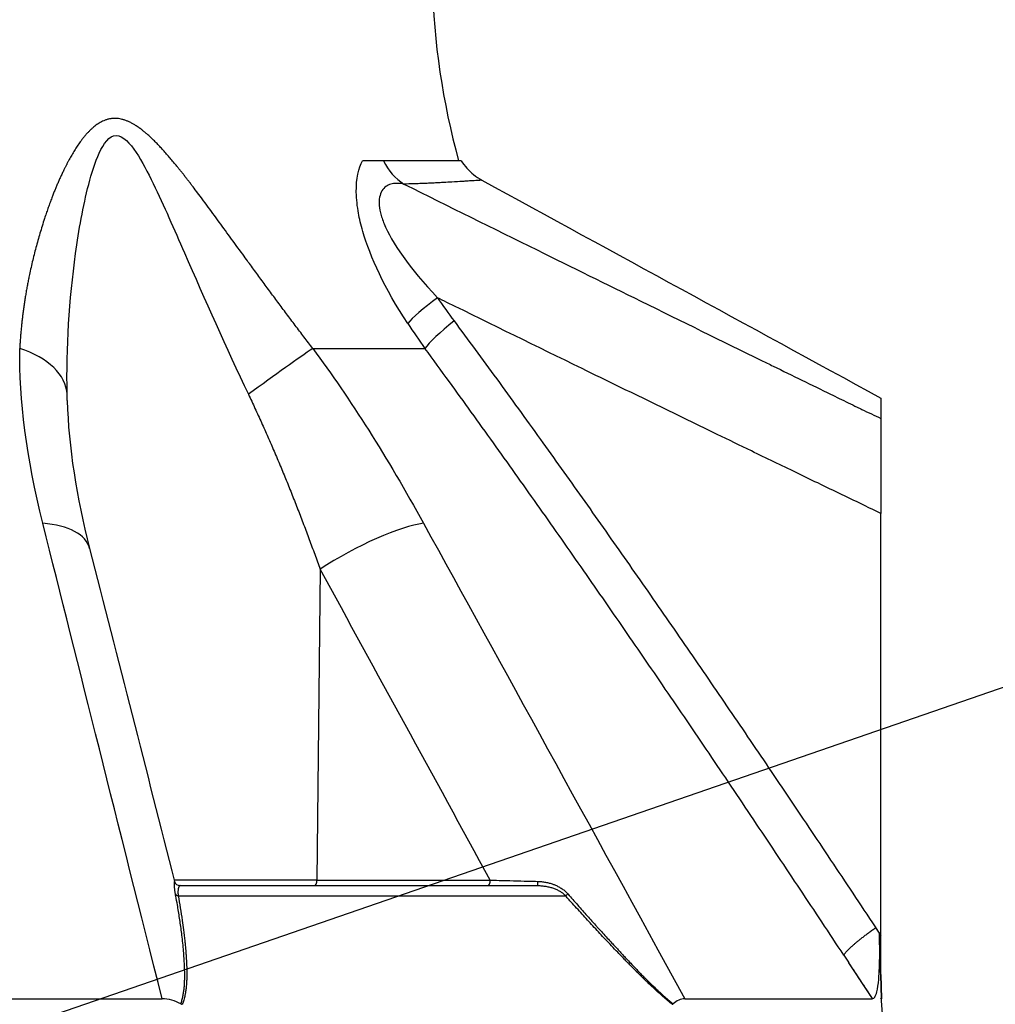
# Model space of a CAD drawing. Header units: millimetres. Extents: x 0 to 4378, y 0 to 2397.
# Tile 417 of 656: x 1650 to 1702, y 515 to 567. Entities that reach past the tile are written whole.
import ezdxf

# ---------------------------------------------------------------- set-up
doc = ezdxf.new("R2010")
doc.units = ezdxf.units.MM
doc.header["$LTSCALE"] = 0.2
doc.styles.add('Rainbow-4.0 Style', font='malgunsl.ttf')
doc.styles.add('Rainbow-5.0 Style', font='malgunsl.ttf')
doc.dimstyles.new('Rainbow-4.0 Style', dxfattribs={"dimtxt": 3.5, "dimasz": 2.5, "dimexe": 1, "dimexo": 1, "dimgap": 1, "dimtad": 1, "dimdsep": 46, "dimtxsty": 'Rainbow-4.0 Style', "dimcen": 0, "dimclrd": 251, "dimclre": 251, "dimclrt": 7, "dimazin": 3, "dimtp": 0.1, "dimtm": 0.1000000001, "dimtfac": 0.61, "dimtmove": 0, "dimatfit": 3, "dimfxl": 1, "dimlwd": -1, "dimlwe": -1, "dimarcsym": 1})
doc.dimstyles.new('Rainbow-5.0 Style', dxfattribs={"dimtxt": 4.5, "dimasz": 2.5, "dimexe": 1, "dimexo": 1, "dimgap": 1, "dimtad": 1, "dimdsep": 46, "dimtxsty": 'Rainbow-5.0 Style', "dimcen": 0, "dimclrd": 251, "dimclre": 251, "dimclrt": 7, "dimazin": 3, "dimtp": 0.1, "dimtm": 0.1000000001, "dimtfac": 0.61, "dimtmove": 0, "dimatfit": 3, "dimfxl": 1, "dimlwd": -1, "dimlwe": -1, "dimarcsym": 1})

# ---------------------------------------------------------------- blocks, each defined once
blk = doc.blocks.new('*D143')
at = {"color": 251, "linetype": 'ByBlock', "transparency": 16777216}
for p, q in [((1676.758963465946, 669.114871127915), (1834.853612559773, 669.1148711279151)), ((1829.853612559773, 512.4148711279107), (1829.853612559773, 656.6148711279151)), ((1703.573711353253, 499.9148711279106), (1834.853612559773, 499.9148711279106))]:
    blk.add_line(p, q, dxfattribs=at)
at = {"color": 251, "transparency": 16777216}
for points in [[(1827.77027922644, 656.6148711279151), (1831.936945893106, 656.6148711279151), (1829.853612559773, 669.1148711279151)], [(1827.77027922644, 512.4148711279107), (1831.936945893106, 512.4148711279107), (1829.853612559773, 499.9148711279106)]]:
    blk.add_solid(points, dxfattribs=at)
at = {"layer": 'Defpoints', "color": 0, "transparency": 16777216}
for p in [(1671.758963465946, 669.114871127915), (1829.853612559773, 669.1148711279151), (1698.573711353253, 499.9148711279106)]:
    blk.add_point(p, dxfattribs=at)
at = {"color": 7, "transparency": 16777216, "insert": (1815.758609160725, 584.5148711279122), "char_height": 17.5, "attachment_point": 5, "rotation": 90, "style": 'Rainbow-4.0 Style'}
blk.add_mtext('169.2', dxfattribs=at)
blk = doc.blocks.new('Blk$A17R2-5W24F')
for p, q in [((55.92673911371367, 59.5), (55.90251484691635, 59.50002686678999)), ((61.15229042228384, 59.5), (55.92673911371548, 59.5)), ((53.26389373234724, 49.53608112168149), (59.22319716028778, 49.53608112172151)), ((83.42887954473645, 18.35216030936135), (83.42893088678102, 40.77397507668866)), ((58.77755296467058, 40.18198255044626), (58.77747274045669, 40.18210167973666)), ((53.65089358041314, 37.81226610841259), (53.48535664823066, 21.29312819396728)), ((43.68110678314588, 21.29214691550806), (43.68108147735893, 21.29214691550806)), ((53.48534693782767, 21.29214691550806), (45.90464387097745, 21.29214691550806)), ((46.21265962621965, 21), (65.21265226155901, 21)), ((53.48536438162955, 21.29410963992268), (62.68626779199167, 21.29214691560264)), ((46.11543369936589, 20.46418141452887), (66.68335319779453, 20.46418141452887)), ((83.14998852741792, 18.76201752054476), (83.35489165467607, 18.45290484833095)), ((83.42887409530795, 16.09905491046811), (83.42887954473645, 18.35216030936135)), ((83.42887409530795, 16.09905491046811), (83.35961085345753, 18.30291883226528)), ((82.99481480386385, 14.99650004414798), (81.73949372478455, 16.89132182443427)), ((83.42887463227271, 16.271183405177), (83.4693263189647, 14.98415968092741)), ((83.46916662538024, 14.98415749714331), (83.42887580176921, 16.2661201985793)), ((-45.2628946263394, 14.99258666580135), (45.26289462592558, 14.99258666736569)), ((73.01517167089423, 14.99258666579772), (82.99519300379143, 14.99258666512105)), ((83.46916662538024, 14.98415749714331), (83.42878477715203, 15.04511106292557)), ((83.47016230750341, 14.88228261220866), (83.46353557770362, 14.98373622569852))]:
    blk.add_line(p, q)
blk.add_arc((99.58820448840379, 70.0610055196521), 40, 181.4999999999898, 195.3090343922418)
for centre, major_axis, ratio, start_param, end_param in [((59.52340639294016, 60.85018029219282), (-0.03806951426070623, 2.999758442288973), 0.9340632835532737, 2.025780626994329, 2.597153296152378), ((60.68663713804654, 52.30560269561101), (-2.480235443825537, -1.687729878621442), 0.1308235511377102, 4.948035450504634, 5.895303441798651), ((98.752649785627, 66.20846790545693), (45.75208855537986, -9.383181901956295), 0.7959866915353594, 3.813983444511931, 3.85306696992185), ((61.56010725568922, 51.07545045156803), (-2.411352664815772, -1.784762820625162), 0.1400622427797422, 4.942659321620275, 5.910605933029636), ((35.22015836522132, 46.97046557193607), (4.999473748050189, 0.07254131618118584), 0.5854112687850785, 0.01994080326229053, 1.043431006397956), ((49.76096085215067, 46.97046557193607), (4.053536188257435, 2.927258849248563), 0.01176237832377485, 0.5188713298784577, 1.542361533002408), ((58.24738666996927, 106.6960910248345), (169.1336206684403, -92.68933907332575), 0.2220571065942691, 4.975886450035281, 4.981824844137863), ((36.56814741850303, 37.68138112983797), (4.844711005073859, 1.236440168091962), 0.4687791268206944, 6.283170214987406, 7.23021526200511), ((55.56365506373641, 37.68138154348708), (-4.385303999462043, -2.401896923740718), 0.218433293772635, 3.646285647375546, 5.041230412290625), ((36.56814741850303, 37.68138112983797), (4.844711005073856, 1.236440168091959), 0.4687791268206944, 6.282298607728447, 6.283170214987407), ((46.21265962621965, 21.29999999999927), (-2.341876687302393e-18, -0.299999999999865), 0.9999929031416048, 4.959733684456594, 6.283185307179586), ((53.37058112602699, 21.29999999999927), (-9.317362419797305e-17, -0.30000000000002), 0.3826834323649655, 0, 1.54788844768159), ((62.5715025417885, 21.30000000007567), (2.389478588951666e-13, -0.3000000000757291), 0.3826834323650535, 0, 1.544615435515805), ((65.21265227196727, 21.29999306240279), (3.088632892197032e-11, -0.299993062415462), 0.003767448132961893, 8.653717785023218e-06, 1.323476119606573), ((46.24614998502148, 20.65701769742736), (-0.295149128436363, -0.05373073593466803), 0.6605644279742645, 0.2582543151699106, 0.9958373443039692), ((66.87237018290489, 20.65701769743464), (-0.2236197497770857, -0.1999855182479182), 0.1344646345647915, 0.455280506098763, 1.192863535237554), ((80.91902415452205, 25.69485954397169), (-1.774054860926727, 11.65337647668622), 0.1452992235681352, 4.003320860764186, 4.01987871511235), ((84.2223414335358, 18.43069115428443), (2.500948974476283, 1.656880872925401), 0.1278304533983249, 1.807960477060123, 1.837343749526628), ((70.32023226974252, 35.69275240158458), (166.0234753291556, -250.6170606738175), 0.002880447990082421, 4.783917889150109, 4.785571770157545), ((-1075.350872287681, -700.497561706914), (1234.455022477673, -656.3476469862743), 0.965351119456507, 1.057223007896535, 1.058864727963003), ((46.52239504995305, 15.10105719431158), (0.2788727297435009, 0.3784280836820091), 0.5300027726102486, 3.201445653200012, 3.513536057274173), ((72.21396502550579, 15.10105939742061), (0.1657502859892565, -0.4008631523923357), 0.3985621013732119, 6.120263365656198, 6.432352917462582), ((1.662825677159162, -89.56889201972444), (11.91721721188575, -378.219669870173), 0.2321113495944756, 1.843580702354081, 1.843591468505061), ((4.550487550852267, 149.4239640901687), (-79.84917252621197, 134.159557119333), 0.1101017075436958, 3.086416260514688, 3.086718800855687)]:
    blk.add_ellipse(centre, major_axis=major_axis, ratio=ratio, start_param=start_param, end_param=end_param)
blk.add_rational_spline([(53.26389372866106, 49.53608111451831), (51.5614911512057, 51.74708448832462), (49.9399456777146, 53.99540544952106), (47.50567059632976, 57.32826061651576), (46.69831809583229, 58.4375294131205), (45.3792759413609, 60.01464969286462), (44.92881823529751, 60.52027845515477), (43.92245520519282, 61.38818379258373), (43.33285683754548, 61.76197598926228), (42.13840317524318, 61.74897579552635), (41.64117573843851, 61.3688417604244), (40.8563334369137, 60.48692648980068), (40.54055957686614, 59.9696309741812), (39.70475215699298, 58.3955394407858), (39.28815720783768, 57.29158088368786), (38.2367176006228, 53.97387578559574), (37.81644971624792, 51.74075917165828), (37.69948854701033, 49.53608111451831)], [0.999999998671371, 0.999999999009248, 0.999999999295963, 0.999999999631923, 0.999999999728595, 0.999999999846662, 0.999999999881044, 0.999999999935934, 0.999999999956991, 0.999999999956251, 0.9999999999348, 0.999999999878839, 0.999999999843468, 0.999999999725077, 0.999999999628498, 0.999999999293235, 0.999999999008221, 0.999999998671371], degree=3, knots=[0, 0, 0, 0, 0.25, 0.25, 0.375, 0.375, 0.4375, 0.4375, 0.5, 0.5, 0.5625, 0.5625, 0.625, 0.625, 0.75, 0.75, 1, 1, 1, 1])
for points, knots in [([(40.21779140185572, 47.10135030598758), (40.17206216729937, 49.57898896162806), (40.32645713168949, 52.09386931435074), (40.84073780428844, 55.82628754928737), (41.05679069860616, 57.06824092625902), (41.51915879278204, 58.83909390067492), (41.69741498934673, 59.42105135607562), (42.15441046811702, 60.41320603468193), (42.45009118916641, 60.84085682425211), (43.18516658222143, 60.85548204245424), (43.55839742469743, 60.43496582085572), (44.20349555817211, 59.45857231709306), (44.4964164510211, 58.88973995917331), (45.36066876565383, 57.11547964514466), (45.89887805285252, 55.8675522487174), (47.53784725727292, 52.11809018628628), (48.65384611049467, 49.5860352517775), (49.84178917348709, 47.10135030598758)], [0, 0, 0, 0, 0.25, 0.25, 0.375, 0.375, 0.4375, 0.4375, 0.5, 0.5, 0.5625, 0.5625, 0.624999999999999, 0.624999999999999, 0.749999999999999, 0.749999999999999, 1, 1, 1, 1]), ([(58.30714185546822, 50.86597543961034), (57.07439033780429, 52.73440923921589), (56.31627285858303, 54.3883439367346), (55.82079698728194, 56.0986773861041), (55.74432623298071, 56.42313836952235), (55.63318702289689, 57.03551572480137), (55.58110359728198, 57.48206296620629), (55.56588765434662, 58.54326584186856), (55.69899221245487, 59.13811919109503), (55.90238329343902, 59.50031131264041)], [0, 0, 0, 0, 0.500000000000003, 0.500000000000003, 0.625000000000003, 0.625000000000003, 0.750000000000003, 0.750000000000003, 0.9999829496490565, 0.9999829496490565, 0.9999829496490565, 0.9999829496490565]), ([(61.15229042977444, 59.5), (61.32521765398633, 59.22589756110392), (61.54596140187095, 58.97703117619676), (61.93705536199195, 58.65918180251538), (62.08749086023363, 58.55793558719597), (62.2451439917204, 58.47133171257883)], [0, 0, 0, 0, 0.09722787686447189, 0.09722787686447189, 0.1511906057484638, 0.1511906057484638, 0.1511906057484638, 0.1511906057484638]), ([(58.10472569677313, 58.26571478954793), (57.97981925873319, 58.29010919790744), (57.86517972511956, 58.30183761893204), (57.65820162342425, 58.30491157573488), (57.59058088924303, 58.30133267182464), (57.27600137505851, 58.23689834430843), (57.12659246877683, 58.15575161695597), (56.84951246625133, 57.80342198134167), (56.78167470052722, 57.5538421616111), (56.79417299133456, 57.09152009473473), (56.81742807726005, 56.92277821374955), (56.88223459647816, 56.650425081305), (56.90882508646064, 56.55643208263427), (56.97220394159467, 56.36244968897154), (57.02567830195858, 56.2216211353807), (57.45597740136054, 55.16844764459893), (58.38229741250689, 53.81745578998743), (59.8928800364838, 52.22707185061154)], [0, 0, 0, 0, 0.0624999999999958, 0.0624999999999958, 0.124999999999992, 0.124999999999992, 0.249999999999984, 0.249999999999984, 0.374999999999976, 0.374999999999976, 0.437499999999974, 0.437499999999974, 0.468749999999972, 0.468749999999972, 0.499999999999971, 0.499999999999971, 1, 1, 1, 1]), ([(58.10472569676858, 58.26571478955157), (60.49494679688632, 57.08019477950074), (62.85213942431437, 55.91339435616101), (67.03304060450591, 53.84823553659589), (68.86878957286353, 52.94303845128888), (72.85096308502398, 50.98296667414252), (74.98822968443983, 49.93330113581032), (77.30006831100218, 48.80052210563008), (77.50519009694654, 48.70003740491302), (78.73617733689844, 48.09714222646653), (79.75496819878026, 47.59875376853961), (80.91984649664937, 47.029577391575), (81.07317028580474, 46.95462506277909), (81.54305503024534, 46.72457764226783), (81.85894503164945, 46.57073073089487), (82.25873660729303, 46.37581074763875), (82.34330577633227, 46.3345666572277), (82.42782516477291, 46.29331563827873)], [1.99039926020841e-15, 1.99039926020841e-15, 1.99039926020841e-15, 1.99039926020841e-15, 0.280114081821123, 0.280114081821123, 0.503954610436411, 0.503954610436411, 0.771411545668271, 0.771411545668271, 0.797493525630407, 0.797493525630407, 0.928160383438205, 0.928160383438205, 0.947989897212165, 0.947989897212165, 0.98899139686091, 0.98899139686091, 1, 1, 1, 1]), ([(62.24513985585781, 58.47132418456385), (62.24491913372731, 58.47144464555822), (62.22296927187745, 58.47014232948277), (62.17946568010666, 58.46744614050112), (62.14222199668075, 58.46513791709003), (62.08918396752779, 58.46180846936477), (62.02046342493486, 58.45754071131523), (62.01010667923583, 58.4568975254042), (61.99939392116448, 58.45623303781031), (61.98832529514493, 58.45554729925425), (61.90205334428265, 58.4502024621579), (61.7941571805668, 58.44355881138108), (61.66474962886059, 58.43571237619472), (61.56971836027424, 58.42995029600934), (61.46335837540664, 58.42339013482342), (61.34498214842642, 58.41653142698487), (61.3021611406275, 58.41405038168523), (61.25789885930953, 58.41145974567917), (61.21213383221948, 58.40880465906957), (61.04241450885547, 58.39895828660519), (60.85235285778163, 58.3877959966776), (60.6414353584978, 58.37564539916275), (60.50928270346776, 58.36803231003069), (60.36894819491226, 58.36002852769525), (60.22027142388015, 58.35169855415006), (60.13855935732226, 58.3471204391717), (60.05432121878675, 58.34244209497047), (59.96754434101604, 58.33766793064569), (59.95625955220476, 58.337047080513), (59.94492971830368, 58.33642466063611), (59.93355498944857, 58.33580074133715), (59.83823283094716, 58.33057219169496), (59.73974651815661, 58.32537970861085), (59.63795864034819, 58.32030398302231), (59.53911146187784, 58.31537489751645), (59.43715035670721, 58.31055576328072), (59.33198735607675, 58.30589891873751), (59.23126966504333, 58.30143892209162), (59.12761502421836, 58.29712747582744), (59.02098399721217, 58.29299401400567), (58.92074441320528, 58.28910831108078), (58.81787479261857, 58.28537955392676), (58.71237473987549, 58.2818219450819), (58.68528299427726, 58.2809083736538), (58.65801808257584, 58.28000554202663), (58.63057995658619, 58.27911513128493)], [0.5000316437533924, 0.5000316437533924, 0.5000316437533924, 0.5000316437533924, 0.566868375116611, 0.566868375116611, 0.566868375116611, 0.6240876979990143, 0.6240876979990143, 0.6240876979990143, 0.632711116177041, 0.632711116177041, 0.632711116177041, 0.699924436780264, 0.699924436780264, 0.699924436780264, 0.7492829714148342, 0.7492829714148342, 0.7492829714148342, 0.767137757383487, 0.767137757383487, 0.767137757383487, 0.83335212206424, 0.83335212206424, 0.83335212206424, 0.8748394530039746, 0.8748394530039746, 0.8748394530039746, 0.897640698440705, 0.897640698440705, 0.897640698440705, 0.900605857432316, 0.900605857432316, 0.900605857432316, 0.925454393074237, 0.925454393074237, 0.925454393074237, 0.949585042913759, 0.949585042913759, 0.949585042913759, 0.972695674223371, 0.972695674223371, 0.972695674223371, 0.99442105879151, 0.99442105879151, 0.99442105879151, 1, 1, 1, 1]), ([(83.42893053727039, 40.77397555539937), (82.31167687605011, 41.31246073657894), (81.1941352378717, 41.85028039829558), (80.07704070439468, 42.38911929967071), (79.69819402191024, 42.57185882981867), (79.31939322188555, 42.7547007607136), (78.94063862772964, 42.9376443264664), (78.1469608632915, 43.32100136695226), (77.35347777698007, 43.70479422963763), (76.56017924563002, 44.08899871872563), (75.95576234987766, 44.38172544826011), (75.35145258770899, 44.67469112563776), (74.74724640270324, 44.96788678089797), (73.00851834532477, 45.81161781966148), (71.27064192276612, 46.65724862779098), (69.53353358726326, 47.50457716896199), (68.87623560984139, 47.82519467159), (68.2190468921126, 48.14605406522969), (67.56196416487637, 48.46714758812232), (65.16831304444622, 49.63684181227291), (62.77605781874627, 50.80962657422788), (60.38502053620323, 51.98508356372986), (60.22096790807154, 52.06573341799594), (60.05692092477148, 52.14639593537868), (59.89287962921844, 52.22707094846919)], [0, 0, 0, 0, 0.142165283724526, 0.142165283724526, 0.142165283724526, 0.190378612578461, 0.190378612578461, 0.190378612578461, 0.291409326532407, 0.291409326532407, 0.291409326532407, 0.368384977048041, 0.368384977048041, 0.368384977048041, 0.589898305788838, 0.589898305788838, 0.589898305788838, 0.673715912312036, 0.673715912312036, 0.673715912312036, 0.979050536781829, 0.979050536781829, 0.979050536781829, 1, 1, 1, 1]), ([(60.76635869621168, 50.99691960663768), (61.50947879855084, 49.99291677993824), (62.26398523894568, 48.96579997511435), (63.02968711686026, 47.91541591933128), (63.79233087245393, 46.86922697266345), (64.56608047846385, 45.79995596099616), (65.35078668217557, 44.70748748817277), (66.08230657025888, 43.68906503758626), (66.82334827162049, 42.65048326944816), (67.57382589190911, 41.59168059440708), (68.30729881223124, 40.55686880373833), (69.04978476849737, 39.50274197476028), (69.801238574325, 38.42927435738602), (70.53696645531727, 37.37827155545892), (71.28129065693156, 36.30872890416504), (72.03420439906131, 35.22065444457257), (72.77246734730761, 34.15375260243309), (73.51898870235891, 33.06903306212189), (74.27379825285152, 31.96653602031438), (75.00760023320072, 30.89472325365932), (75.7492354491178, 29.8061087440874), (76.49876669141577, 28.70076128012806), (77.23764411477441, 27.61112519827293), (77.9841945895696, 26.50522837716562), (78.73851428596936, 25.38316904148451), (79.50404328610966, 24.24443573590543), (80.27757382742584, 23.08905572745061), (81.059247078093, 21.91716810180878), (81.84092032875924, 20.74528047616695), (82.63073607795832, 19.55688504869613), (83.42887954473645, 18.35216030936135)], [0, 0, 0, 0, 0.111506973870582, 0.111506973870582, 0.111506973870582, 0.222568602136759, 0.222568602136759, 0.222568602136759, 0.326102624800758, 0.326102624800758, 0.326102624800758, 0.427290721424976, 0.427290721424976, 0.427290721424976, 0.526361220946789, 0.526361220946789, 0.526361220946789, 0.623503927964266, 0.623503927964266, 0.623503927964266, 0.717942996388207, 0.717942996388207, 0.717942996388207, 0.811039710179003, 0.811039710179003, 0.811039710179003, 0.905519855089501, 0.905519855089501, 0.905519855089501, 0.999999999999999, 0.999999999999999, 0.999999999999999, 0.999999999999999]), ([(81.4660235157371, 17.30555111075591), (80.68493837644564, 18.48826307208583), (79.91183332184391, 19.65535373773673), (78.36813458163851, 21.97774495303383), (77.5978112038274, 23.13250051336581), (76.03234031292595, 25.46997693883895), (75.23806455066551, 26.65089670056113), (73.67071401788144, 28.97050487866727), (72.8975556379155, 30.109369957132), (71.35317219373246, 32.37295348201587), (70.5822892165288, 33.49694436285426), (69.04204476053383, 35.73053194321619), (68.27306246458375, 36.8393177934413), (66.72619484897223, 39.05666468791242), (65.94898431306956, 40.16378302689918), (64.39742247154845, 42.35990394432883), (63.62351504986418, 43.44796389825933), (62.06777205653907, 45.62048974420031), (61.28673822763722, 46.70327277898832), (60.08213555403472, 48.36125142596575), (59.65084079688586, 48.95238626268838), (59.22319716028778, 49.53608112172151)], [0, 0, 0, 0, 0.0944382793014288, 0.0944382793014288, 0.190495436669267, 0.190495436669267, 0.291683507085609, 0.291683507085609, 0.392382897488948, 0.392382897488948, 0.495077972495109, 0.495077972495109, 0.599951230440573, 0.599951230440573, 0.708596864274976, 0.708596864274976, 0.819646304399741, 0.819646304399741, 0.934883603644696, 0.934883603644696, 1, 1, 1, 1]), ([(83.42889948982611, 46.90031270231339), (83.42889951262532, 46.90031268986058), (83.42889953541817, 46.90031165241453), (83.42889955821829, 46.9003095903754), (83.42890267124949, 46.90002804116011), (83.4289057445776, 46.88063340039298), (83.42890877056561, 46.84328919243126), (83.42891181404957, 46.80572905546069), (83.42891480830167, 46.75001255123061), (83.42891776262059, 46.67749663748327), (83.42891779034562, 46.67681612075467), (83.42891781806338, 46.67613412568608), (83.42891784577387, 46.67545065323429), (83.42892076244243, 46.60351259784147), (83.42892361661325, 46.5063667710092), (83.42892648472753, 46.41498937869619), (83.42892654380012, 46.41310733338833), (83.4289266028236, 46.41122817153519), (83.42892666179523, 46.40935213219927), (83.42892949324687, 46.31927699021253), (83.42893228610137, 46.20948323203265), (83.42893436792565, 45.82102949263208)], [0.4990871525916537, 0.4990871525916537, 0.4990871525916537, 0.4990871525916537, 0.5, 0.5, 0.5, 0.624639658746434, 0.624639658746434, 0.624639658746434, 0.75, 0.75, 0.75, 0.751176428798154, 0.751176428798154, 0.751176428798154, 0.875, 0.875, 0.875, 0.877550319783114, 0.877550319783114, 0.877550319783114, 0.999999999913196, 0.999999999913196, 0.999999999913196, 0.999999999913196]), ([(83.42893436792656, 45.82102949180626), (83.42893519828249, 45.66599886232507), (83.42893575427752, 45.41863181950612), (83.4289363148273, 44.77389781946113), (83.42893629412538, 44.36706034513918), (83.42893560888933, 43.44688115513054), (83.42893495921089, 42.93643633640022), (83.42893323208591, 41.88043346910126), (83.42893213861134, 41.32445192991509), (83.42893053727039, 40.77397555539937)], [-0.6617990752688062, -0.6617990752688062, -0.6617990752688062, -0.6617990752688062, -0.5003069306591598, -0.5003069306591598, -0.3310685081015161, -0.3310685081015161, -0.1652450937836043, -0.1652450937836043, -7.494949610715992e-06, -7.494949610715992e-06, -7.494949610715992e-06, -7.494949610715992e-06]), ([(45.96980327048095, 20.55525763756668), (45.96495501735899, 20.5812018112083), (45.96044272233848, 20.60697880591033), (45.95630999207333, 20.63234412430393), (45.95237461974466, 20.65649812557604), (45.94878314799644, 20.68027883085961), (45.94554788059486, 20.70350760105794), (45.94227973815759, 20.72697240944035), (45.93937492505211, 20.74987377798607), (45.936822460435, 20.77206369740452), (45.93422714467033, 20.79462614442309), (45.93199585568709, 20.81645286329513), (45.93009574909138, 20.83742873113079), (45.9281007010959, 20.85945268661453), (45.92647045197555, 20.88053828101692), (45.92514788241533, 20.90060115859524), (45.92380034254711, 20.92104282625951), (45.92277169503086, 20.94042280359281), (45.92198872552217, 20.95870381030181), (45.92116410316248, 20.97795734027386), (45.92061139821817, 20.99599172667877), (45.92023969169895, 21.01282197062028), (45.91992515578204, 21.02706362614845), (45.91973995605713, 21.04044426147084), (45.91963094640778, 21.0530030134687), (45.91947203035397, 21.07131136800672), (45.91952074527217, 21.0880793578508), (45.9196808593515, 21.1034020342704), (45.9198451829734, 21.11912755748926), (45.92012717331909, 21.13333068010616), (45.92043907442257, 21.14606361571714), (45.92075046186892, 21.15877558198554), (45.92109197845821, 21.17002193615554), (45.92138725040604, 21.17980795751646), (45.92167447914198, 21.18932740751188), (45.92191815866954, 21.1974646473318), (45.9220544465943, 21.20418513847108), (45.92218087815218, 21.21041960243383), (45.92221497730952, 21.2154343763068), (45.92210935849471, 21.21917352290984), (45.92201858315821, 21.22238717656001), (45.92182455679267, 21.22465849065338), (45.92179387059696, 21.22600973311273)], [0, 0, 0, 0, 0.0625, 0.0625, 0.0625, 0.122015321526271, 0.122015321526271, 0.122015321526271, 0.182135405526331, 0.182135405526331, 0.182135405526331, 0.243264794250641, 0.243264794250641, 0.243264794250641, 0.307448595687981, 0.307448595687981, 0.307448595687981, 0.37284419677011, 0.37284419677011, 0.37284419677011, 0.441718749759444, 0.441718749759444, 0.441718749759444, 0.5, 0.5, 0.5, 0.584963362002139, 0.584963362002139, 0.584963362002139, 0.672160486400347, 0.672160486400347, 0.672160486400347, 0.75921400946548, 0.75921400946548, 0.75921400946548, 0.843896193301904, 0.843896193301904, 0.843896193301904, 0.92245414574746, 0.92245414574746, 0.92245414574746, 0.9899717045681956, 0.9899717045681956, 0.9899717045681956, 0.9899717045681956]), ([(46.21265962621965, 21), (46.21254048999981, 21), (46.21214781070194, 21.0000032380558), (46.21060474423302, 20.9999136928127), (46.20920013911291, 20.99977739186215), (46.20586635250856, 20.99895760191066), (46.2040815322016, 20.99837589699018), (46.20022790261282, 20.99663079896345), (46.19820322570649, 20.9955279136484), (46.19396786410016, 20.99272639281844), (46.19177015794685, 20.99105673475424), (46.18725328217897, 20.98711728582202), (46.1849354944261, 20.98485170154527), (46.18026413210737, 20.97976114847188), (46.17791100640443, 20.97692766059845), (46.17357837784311, 20.97121655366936), (46.171584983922, 20.96837070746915), (46.16593164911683, 20.95972134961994), (46.16231309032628, 20.9534860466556), (46.15520362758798, 20.94000206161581), (46.15174251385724, 20.9327128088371), (46.14775373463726, 20.92359787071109), (46.1470050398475, 20.92185262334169), (46.14494288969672, 20.91695540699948), (46.14379066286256, 20.91412204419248), (46.14159167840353, 20.90858984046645), (46.14056075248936, 20.90591951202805), (46.13856060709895, 20.90057581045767), (46.13759040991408, 20.89790375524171), (46.13560411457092, 20.89218253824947), (46.13459621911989, 20.88917508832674), (46.13249480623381, 20.88254792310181), (46.1314235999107, 20.879035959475), (46.13009092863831, 20.87439120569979), (46.12993872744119, 20.87385703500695), (46.12545951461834, 20.8580200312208), (46.1215799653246, 20.84158171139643), (46.114780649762, 20.80624418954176), (46.11188824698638, 20.78729233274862), (46.10724480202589, 20.74701619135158), (46.10552863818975, 20.72563964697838), (46.1033748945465, 20.68024804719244), (46.10300287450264, 20.65615557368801), (46.10374237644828, 20.60475137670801), (46.10496898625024, 20.57733434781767), (46.10903078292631, 20.5214368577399), (46.11186554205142, 20.49295653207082), (46.11543369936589, 20.46418141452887)], [0, 0, 0, 0, 0.0291920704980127, 0.0291920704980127, 0.0708674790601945, 0.0708674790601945, 0.104815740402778, 0.104815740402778, 0.135485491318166, 0.135485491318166, 0.1647564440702, 0.1647564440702, 0.193811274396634, 0.193811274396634, 0.223333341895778, 0.223333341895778, 0.250000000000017, 0.250000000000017, 0.30367214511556, 0.30367214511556, 0.361380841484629, 0.361380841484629, 0.375000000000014, 0.375000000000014, 0.399548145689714, 0.399548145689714, 0.426070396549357, 0.426070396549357, 0.451963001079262, 0.451963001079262, 0.475981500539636, 0.475981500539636, 0.497288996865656, 0.497288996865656, 0.500000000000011, 0.500000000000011, 0.576129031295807, 0.576129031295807, 0.654230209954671, 0.654230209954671, 0.734564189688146, 0.734564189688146, 0.818770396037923, 0.818770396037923, 0.909385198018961, 0.909385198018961, 1, 1, 1, 1]), ([(62.68626823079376, 21.29214691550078), (62.80536151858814, 21.28878362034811), (62.96461826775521, 21.28388317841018), (63.37402608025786, 21.27254198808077), (63.65932846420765, 21.26535034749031), (64.45847847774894, 21.24449980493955), (64.89771278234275, 21.2340675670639), (65.21374939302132, 21.22643816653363)], [0, 0, 0, 0, 0.249999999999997, 0.249999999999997, 0.499999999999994, 0.499999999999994, 0.9999998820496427, 0.9999998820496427, 0.9999998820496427, 0.9999998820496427]), ([(65.2126522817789, 21), (65.28505329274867, 21), (65.35855120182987, 20.99691943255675), (65.50397020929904, 20.98460626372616), (65.57586313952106, 20.9755813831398), (65.71640439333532, 20.95181109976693), (65.78506909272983, 20.93730566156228), (65.91802973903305, 20.90302383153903), (65.98238887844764, 20.88349178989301), (66.10634503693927, 20.83943569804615), (66.1660303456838, 20.81511357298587), (66.27838503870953, 20.7625081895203), (66.33125990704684, 20.73456438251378), (66.43142283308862, 20.67447087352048), (66.4788351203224, 20.64248243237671), (66.56705912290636, 20.57496003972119), (66.60806599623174, 20.53963486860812), (66.65905039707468, 20.48961868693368), (66.67134995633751, 20.47702663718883), (66.68335319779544, 20.46418141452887)], [0, 0, 0, 0, 0.138562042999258, 0.138562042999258, 0.272510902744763, 0.272510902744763, 0.401157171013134, 0.401157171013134, 0.524438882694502, 0.524438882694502, 0.643329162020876, 0.643329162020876, 0.754831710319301, 0.754831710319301, 0.862791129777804, 0.862791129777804, 0.966147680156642, 0.966147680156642, 1, 1, 1, 1]), ([(65.21374939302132, 21.22643816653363), (65.24755822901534, 21.22562605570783), (65.28074490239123, 21.22413780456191), (65.3134348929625, 21.22204496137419), (65.3484935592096, 21.21980047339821), (65.3829814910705, 21.21686101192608), (65.41708658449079, 21.21327308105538), (65.45213521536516, 21.2095858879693), (65.48678032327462, 21.20521406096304), (65.5212488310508, 21.20016108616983), (65.55594189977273, 21.19507519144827), (65.59045687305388, 21.18929941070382), (65.6250358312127, 21.18278774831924), (65.65907548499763, 21.17637764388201), (65.69317789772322, 21.16925454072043), (65.72757272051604, 21.16132495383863), (65.76018107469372, 21.15380723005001), (65.79305281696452, 21.14556453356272), (65.82637320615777, 21.13647259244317), (65.85842776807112, 21.12772605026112), (65.89089804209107, 21.11819364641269), (65.92393146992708, 21.10772217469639), (65.95493284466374, 21.09789485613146), (65.9864305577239, 21.08724039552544), (66.01852502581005, 21.0755939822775), (66.03716040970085, 21.06883159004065), (66.05599656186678, 21.06173405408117), (66.07504874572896, 21.05426263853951), (66.1320799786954, 21.03189753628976), (66.18693609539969, 21.00796574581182), (66.2395897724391, 20.98253018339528), (66.29923039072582, 20.95371941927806), (66.35604679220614, 20.92297958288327), (66.4100525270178, 20.89038353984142), (66.47359058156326, 20.85203410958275), (66.53324169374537, 20.81111633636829), (66.58905492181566, 20.76771485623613), (66.64080390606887, 20.7274738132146), (66.689255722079, 20.68509795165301), (66.73442679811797, 20.64062066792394), (66.7624996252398, 20.61297901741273), (66.78930466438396, 20.58452510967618), (66.81483735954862, 20.55525763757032)], [0, 0, 0, 0, 0.0562773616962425, 0.0562773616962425, 0.0562773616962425, 0.116632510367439, 0.116632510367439, 0.116632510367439, 0.178657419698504, 0.178657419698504, 0.178657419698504, 0.241086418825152, 0.241086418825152, 0.241086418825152, 0.302541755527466, 0.302541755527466, 0.302541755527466, 0.36080509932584, 0.36080509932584, 0.36080509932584, 0.41685504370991, 0.41685504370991, 0.41685504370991, 0.469457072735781, 0.469457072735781, 0.469457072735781, 0.5, 0.5, 0.5, 0.591427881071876, 0.591427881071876, 0.591427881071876, 0.694987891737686, 0.694987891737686, 0.694987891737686, 0.816826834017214, 0.816826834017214, 0.816826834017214, 0.929793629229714, 0.929793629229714, 0.929793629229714, 1, 1, 1, 1]), ([(46.25582227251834, 14.7143041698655), (46.27784017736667, 14.77767883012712), (46.29807280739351, 14.84306594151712), (46.31652939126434, 14.9105635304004), (46.33517217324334, 14.97874206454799), (46.35200241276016, 15.04907412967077), (46.36703335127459, 15.12163302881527), (46.38150288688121, 15.19148186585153), (46.3943046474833, 15.26339450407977), (46.40546011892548, 15.33740761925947), (46.41047225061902, 15.37066156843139), (46.41515155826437, 15.40433973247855), (46.41950264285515, 15.43844193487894), (46.42448319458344, 15.47747766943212), (46.42902958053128, 15.5170684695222), (46.43314991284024, 15.55721530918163), (46.44037695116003, 15.62763262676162), (46.44629183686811, 15.69976110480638), (46.45094117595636, 15.7735801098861), (46.45223343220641, 15.79409766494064), (46.45342798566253, 15.81474564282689), (46.45452598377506, 15.83552319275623), (46.45683027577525, 15.87912758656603), (46.45858788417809, 15.92123797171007), (46.45995630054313, 15.96239431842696), (46.46091830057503, 15.99132733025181), (46.46168653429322, 16.01978941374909), (46.46230119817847, 16.04797313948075), (46.46329646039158, 16.09360815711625), (46.46383598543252, 16.13858173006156), (46.46401587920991, 16.18375468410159), (46.4641999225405, 16.22996962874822), (46.46400727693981, 16.27639336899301), (46.46348810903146, 16.32396409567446), (46.46307804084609, 16.3615381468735), (46.46246322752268, 16.39982812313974), (46.46164693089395, 16.43930264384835), (46.45997537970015, 16.52013561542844), (46.45740113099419, 16.60446268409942), (46.45391664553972, 16.69224436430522), (46.4505785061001, 16.77633927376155), (46.44640517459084, 16.86360499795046), (46.44141140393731, 16.95397061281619), (46.43798619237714, 17.01595210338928), (46.43417544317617, 17.07939122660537), (46.42998937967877, 17.14425337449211), (46.42185764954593, 17.27025277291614), (46.4122235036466, 17.39762725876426), (46.40126605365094, 17.52627425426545), (46.37785501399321, 17.80113381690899), (46.34838930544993, 18.08227375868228), (46.31322553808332, 18.37075351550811), (46.28430001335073, 18.60805540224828), (46.25151545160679, 18.85032168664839), (46.21498678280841, 19.0980798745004), (46.1806834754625, 19.33074439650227), (46.14307776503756, 19.56825183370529), (46.10220583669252, 19.81099127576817), (46.09328134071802, 19.86399408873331), (46.08420099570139, 19.91724611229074), (46.07496503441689, 19.97075077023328), (46.04810628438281, 20.12634564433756), (46.01992662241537, 20.28408382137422), (45.99044249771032, 20.44405333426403), (45.98363245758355, 20.4810019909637), (45.97675269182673, 20.51806973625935), (45.9698032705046, 20.55525763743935)], [2.45554422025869e-10, 2.45554422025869e-10, 2.45554422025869e-10, 2.45554422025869e-10, 0.0495996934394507, 0.0495996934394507, 0.0495996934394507, 0.0996997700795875, 0.0996997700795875, 0.0996997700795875, 0.14792861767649, 0.14792861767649, 0.14792861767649, 0.1695977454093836, 0.1695977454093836, 0.1695977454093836, 0.19440172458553, 0.19440172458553, 0.19440172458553, 0.237907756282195, 0.237907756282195, 0.237907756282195, 0.249999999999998, 0.249999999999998, 0.249999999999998, 0.275377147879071, 0.275377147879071, 0.275377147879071, 0.293217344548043, 0.293217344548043, 0.293217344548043, 0.322104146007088, 0.322104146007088, 0.322104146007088, 0.351657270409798, 0.351657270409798, 0.351657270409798, 0.374999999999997, 0.374999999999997, 0.374999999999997, 0.422799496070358, 0.422799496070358, 0.422799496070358, 0.468591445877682, 0.468591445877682, 0.468591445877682, 0.499999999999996, 0.499999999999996, 0.499999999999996, 0.561013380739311, 0.561013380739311, 0.561013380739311, 0.691370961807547, 0.691370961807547, 0.691370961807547, 0.798602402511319, 0.798602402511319, 0.798602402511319, 0.899301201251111, 0.899301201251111, 0.899301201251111, 0.9212890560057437, 0.9212890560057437, 0.9212890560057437, 0.985231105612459, 0.985231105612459, 0.985231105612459, 0.999999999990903, 0.999999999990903, 0.999999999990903, 0.999999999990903]), ([(46.11543369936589, 20.46418141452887), (46.15574708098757, 20.24374578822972), (46.19339553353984, 20.02761898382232), (46.22836100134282, 19.81582076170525), (46.26549876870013, 19.59086415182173), (46.29960997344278, 19.3707906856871), (46.33072681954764, 19.15559795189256), (46.35545721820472, 18.98457155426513), (46.37829747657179, 18.81662747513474), (46.39928417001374, 18.65175386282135), (46.42486178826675, 18.45081347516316), (46.44766406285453, 18.25444567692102), (46.4677064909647, 18.06265395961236), (46.47597322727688, 17.98354719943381), (46.48377102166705, 17.90521873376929), (46.49110322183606, 17.82766797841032), (46.5029195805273, 17.7026894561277), (46.51352294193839, 17.57972239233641), (46.52292280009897, 17.45879452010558), (46.52350993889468, 17.45124106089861), (46.52409238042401, 17.44369519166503), (46.52467008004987, 17.43615695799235), (46.52762208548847, 17.39763710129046), (46.53028914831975, 17.36137500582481), (46.53283768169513, 17.32551781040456), (46.53531921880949, 17.29060323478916), (46.53768851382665, 17.25607232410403), (46.54005568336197, 17.22022219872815), (46.54221348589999, 17.18754287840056), (46.54436970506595, 17.15376721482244), (46.54656930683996, 17.11761435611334), (46.54772768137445, 17.09857520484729), (46.54889741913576, 17.07887693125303), (46.55007959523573, 17.0583339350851), (46.55607789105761, 16.95409991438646), (46.56093173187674, 16.85432567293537), (46.56462791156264, 16.75865345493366), (46.56913080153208, 16.64210028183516), (46.57191646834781, 16.5316346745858), (46.57302017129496, 16.4265611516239), (46.57464788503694, 16.27160132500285), (46.57262315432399, 16.12836677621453), (46.56713013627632, 15.99454548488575), (46.5644070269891, 15.92820490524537), (46.5610179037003, 15.86406625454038), (46.55679121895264, 15.80193116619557), (46.55342921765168, 15.75250750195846), (46.54953890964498, 15.70435072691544), (46.54505427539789, 15.65735201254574), (46.54083795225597, 15.61316518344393), (46.53646181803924, 15.57177093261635), (46.53185795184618, 15.53220484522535), (46.5276608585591, 15.49613460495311), (46.5232746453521, 15.46158357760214), (46.51860734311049, 15.42783599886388), (46.51411937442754, 15.39538511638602), (46.50937179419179, 15.36367695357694), (46.50424042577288, 15.33209195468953), (46.4994512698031, 15.30261336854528), (46.49432792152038, 15.27324198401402), (46.48872938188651, 15.2434906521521), (46.48456989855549, 15.22138664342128), (46.48014741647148, 15.19907319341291), (46.47538702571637, 15.17635775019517), (46.46646627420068, 15.13379006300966), (46.45650480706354, 15.09100782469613), (46.44556228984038, 15.0480018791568), (46.43492424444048, 15.0061925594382), (46.42335922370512, 14.96417180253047), (46.41088037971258, 14.92193692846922), (46.39900091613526, 14.88173066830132), (46.38629342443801, 14.84133034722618), (46.3727285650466, 14.80073910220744), (46.36097335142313, 14.76556300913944), (46.34857385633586, 14.73024357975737), (46.3354827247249, 14.69478674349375)], [4.18406410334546e-14, 4.18406410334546e-14, 4.18406410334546e-14, 4.18406410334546e-14, 0.0860211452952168, 0.0860211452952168, 0.0860211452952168, 0.177386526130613, 0.177386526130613, 0.177386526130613, 0.250000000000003, 0.250000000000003, 0.250000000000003, 0.33849796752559, 0.33849796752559, 0.33849796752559, 0.375000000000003, 0.375000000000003, 0.375000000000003, 0.433825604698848, 0.433825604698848, 0.433825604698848, 0.437500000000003, 0.437500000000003, 0.437500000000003, 0.456275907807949, 0.456275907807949, 0.456275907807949, 0.474558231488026, 0.474558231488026, 0.474558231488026, 0.491223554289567, 0.491223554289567, 0.491223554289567, 0.500000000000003, 0.500000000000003, 0.500000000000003, 0.544531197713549, 0.544531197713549, 0.544531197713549, 0.598781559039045, 0.598781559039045, 0.598781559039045, 0.678788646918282, 0.678788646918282, 0.678788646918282, 0.718451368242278, 0.718451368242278, 0.718451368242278, 0.750000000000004, 0.750000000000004, 0.750000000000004, 0.779661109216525, 0.779661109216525, 0.779661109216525, 0.806701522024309, 0.806701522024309, 0.806701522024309, 0.832702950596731, 0.832702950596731, 0.832702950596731, 0.856970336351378, 0.856970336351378, 0.856970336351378, 0.875000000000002, 0.875000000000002, 0.875000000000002, 0.908786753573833, 0.908786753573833, 0.908786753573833, 0.941633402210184, 0.941633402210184, 0.941633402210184, 0.972902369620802, 0.972902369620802, 0.972902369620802, 0.9999998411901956, 0.9999998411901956, 0.9999998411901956, 0.9999998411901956]), ([(72.35160493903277, 14.69478674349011), (72.27178588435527, 14.75952887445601), (72.19115232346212, 14.82616681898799), (72.1096829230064, 14.89472178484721), (72.02478203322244, 14.96616428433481), (71.93897347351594, 15.0396893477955), (71.85227519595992, 15.11529134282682), (71.80395008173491, 15.15743145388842), (71.7553492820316, 15.20021625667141), (71.70648098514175, 15.24364001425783), (71.6184756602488, 15.32184044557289), (71.52958397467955, 15.40212839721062), (71.43980977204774, 15.48450811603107), (71.41703096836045, 15.5054106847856), (71.39419550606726, 15.52644774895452), (71.37130375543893, 15.54761901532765), (71.34596305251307, 15.57105517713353), (71.31909583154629, 15.59602320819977), (71.29168884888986, 15.62161550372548), (71.26283709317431, 15.64855691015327), (71.23338725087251, 15.67619009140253), (71.2044775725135, 15.70343523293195), (71.17299446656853, 15.73310563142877), (71.14215189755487, 15.76231545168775), (71.1134046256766, 15.78964886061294), (71.08169719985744, 15.81979683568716), (71.05253836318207, 15.84766112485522), (71.02786617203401, 15.87132801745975), (70.98674238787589, 15.91077616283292), (70.94442482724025, 15.95164036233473), (70.90090890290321, 15.99389107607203), (70.83050744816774, 16.06224563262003), (70.75698254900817, 16.13434848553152), (70.68034712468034, 16.21016784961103), (70.61006536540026, 16.27970120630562), (70.53716748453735, 16.35236044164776), (70.46164784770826, 16.42810795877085), (70.45482066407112, 16.43495574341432), (70.4479720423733, 16.44182875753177), (70.44110197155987, 16.44872696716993), (70.39433330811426, 16.49568718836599), (70.34534825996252, 16.54504620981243), (70.2949507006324, 16.59602614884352), (70.24418043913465, 16.64738309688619), (70.19197682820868, 16.70038495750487), (70.13914820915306, 16.75421932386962), (70.08506535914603, 16.80933179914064), (70.03032757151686, 16.86531658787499), (69.97578620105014, 16.92128606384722), (69.91739227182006, 16.98120897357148), (69.85922365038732, 17.04111403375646), (69.80230475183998, 17.09989749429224), (69.77674299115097, 17.12629661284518), (69.75143300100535, 17.1524693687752), (69.72646627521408, 17.17831523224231), (69.6372281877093, 17.27069560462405), (69.54727360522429, 17.36425714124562), (69.45662196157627, 17.45893176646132), (69.24202708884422, 17.68305003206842), (69.02319873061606, 17.91372469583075), (68.80021921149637, 18.15099415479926), (68.60771810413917, 18.35583195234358), (68.41212355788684, 18.5655847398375), (68.21348704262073, 18.78025614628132), (68.02258408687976, 18.9865697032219), (67.8288716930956, 19.1974263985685), (67.63238916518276, 19.4128088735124), (67.44495844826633, 19.6182688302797), (67.25500710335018, 19.82784716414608), (67.06256037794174, 20.0415094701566), (66.93721529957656, 20.18067275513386), (66.81081143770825, 20.32156816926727), (66.68335319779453, 20.46418141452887)], [1.529585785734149e-07, 1.529585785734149e-07, 1.529585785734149e-07, 1.529585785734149e-07, 0.0476556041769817, 0.0476556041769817, 0.0476556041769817, 0.0973183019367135, 0.0973183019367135, 0.0973183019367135, 0.125, 0.125, 0.125, 0.174851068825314, 0.174851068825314, 0.174851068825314, 0.1875, 0.1875, 0.1875, 0.201502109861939, 0.201502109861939, 0.201502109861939, 0.216242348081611, 0.216242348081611, 0.216242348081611, 0.232294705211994, 0.232294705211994, 0.232294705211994, 0.25, 0.25, 0.25, 0.279511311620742, 0.279511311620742, 0.279511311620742, 0.327255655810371, 0.327255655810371, 0.327255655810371, 0.371041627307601, 0.371041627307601, 0.371041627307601, 0.375, 0.375, 0.375, 0.401947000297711, 0.401947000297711, 0.401947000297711, 0.429093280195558, 0.429093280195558, 0.429093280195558, 0.456884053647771, 0.456884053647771, 0.456884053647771, 0.486637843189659, 0.486637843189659, 0.486637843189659, 0.5, 0.5, 0.5, 0.547760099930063, 0.547760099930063, 0.547760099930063, 0.660820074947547, 0.660820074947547, 0.660820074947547, 0.758426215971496, 0.758426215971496, 0.758426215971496, 0.852232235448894, 0.852232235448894, 0.852232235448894, 0.941716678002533, 0.941716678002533, 0.941716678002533, 1, 1, 1, 1]), ([(66.81483735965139, 20.55525763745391), (66.98769648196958, 20.35711296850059), (67.15834064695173, 20.16231814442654), (67.3268185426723, 19.97093583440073), (67.4986730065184, 19.77571791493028), (67.66827329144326, 19.58405041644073), (67.83566120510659, 19.39598606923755), (68.00738757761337, 19.20304735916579), (68.17678577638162, 19.01390105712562), (68.34387715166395, 18.82857488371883), (68.36284782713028, 18.8075339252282), (68.38178873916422, 18.78654217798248), (68.40069989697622, 18.76559965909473), (68.57053504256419, 18.57752150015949), (68.73797930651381, 18.39343220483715), (68.90300793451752, 18.21335005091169), (68.98430807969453, 18.12463389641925), (69.065021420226, 18.03688977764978), (69.14514180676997, 17.95011716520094), (69.20818460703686, 17.88184005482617), (69.27354914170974, 17.81125392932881), (69.33999926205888, 17.73966962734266), (69.40509944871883, 17.66953955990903), (69.47124168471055, 17.59845153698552), (69.53725105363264, 17.52762880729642), (69.60028133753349, 17.46000239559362), (69.6632200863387, 17.39258936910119), (69.72503176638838, 17.32647909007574), (69.78684344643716, 17.26036881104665), (69.84752808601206, 17.19556186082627), (69.90603386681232, 17.13313131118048), (69.99091125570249, 17.04256005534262), (70.07194835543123, 16.95621780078), (70.1502252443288, 16.87312815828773), (70.2242233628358, 16.79458036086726), (70.29575473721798, 16.71893815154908), (70.36573479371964, 16.6453664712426), (70.4341972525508, 16.57339027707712), (70.50117501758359, 16.50339521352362), (70.56752791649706, 16.43460121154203), (70.6314759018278, 16.36830059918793), (70.69484365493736, 16.30311526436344), (70.75840167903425, 16.23835467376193), (70.82108536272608, 16.1744849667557), (70.88395437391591, 16.11102817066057), (70.94774565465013, 16.04733334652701), (71.00320181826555, 15.99196103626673), (71.05931881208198, 15.93630647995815), (71.11662303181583, 15.88001378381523), (71.13686116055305, 15.86013289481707), (71.1572473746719, 15.84017253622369), (71.17780490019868, 15.82011754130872), (71.25546524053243, 15.74435561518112), (71.33246907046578, 15.67030272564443), (71.40873558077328, 15.59798271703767), (71.46620661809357, 15.54348558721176), (71.52325752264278, 15.48997207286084), (71.5798603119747, 15.43744092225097), (71.60260569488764, 15.41633169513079), (71.62527842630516, 15.39538124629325), (71.64787695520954, 15.37458968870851), (71.73091148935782, 15.29819457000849), (71.81294422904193, 15.22394455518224), (71.89389760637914, 15.15180501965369), (71.97548149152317, 15.07910362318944), (72.05596893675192, 15.00854534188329), (72.13529880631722, 14.9400640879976), (72.21339308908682, 14.87264945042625), (72.2903654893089, 14.80724739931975), (72.3661773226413, 14.74377010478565), (72.3779632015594, 14.73390178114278), (72.3897210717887, 14.72407992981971), (72.40145083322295, 14.71430416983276)], [7.86212082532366e-12, 7.86212082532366e-12, 7.86212082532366e-12, 7.86212082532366e-12, 0.07848472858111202, 0.07848472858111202, 0.07848472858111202, 0.158542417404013, 0.158542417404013, 0.158542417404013, 0.240675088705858, 0.240675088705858, 0.240675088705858, 0.25, 0.25, 0.25, 0.333744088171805, 0.333744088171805, 0.333744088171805, 0.375, 0.375, 0.375, 0.407462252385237, 0.407462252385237, 0.407462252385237, 0.43926503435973, 0.43926503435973, 0.43926503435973, 0.469632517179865, 0.469632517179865, 0.469632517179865, 0.5, 0.5, 0.5, 0.544055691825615, 0.544055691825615, 0.544055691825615, 0.585703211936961, 0.585703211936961, 0.585703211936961, 0.626447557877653, 0.626447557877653, 0.626447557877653, 0.665715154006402, 0.665715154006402, 0.665715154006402, 0.704442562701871, 0.704442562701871, 0.704442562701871, 0.738109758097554, 0.738109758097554, 0.738109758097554, 0.75, 0.75, 0.75, 0.7949178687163, 0.7949178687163, 0.7949178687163, 0.8287659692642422, 0.8287659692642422, 0.8287659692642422, 0.842367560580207, 0.842367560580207, 0.842367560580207, 0.892344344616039, 0.892344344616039, 0.892344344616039, 0.942710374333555, 0.942710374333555, 0.942710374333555, 0.992291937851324, 0.992291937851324, 0.992291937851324, 0.999999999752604, 0.999999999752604, 0.999999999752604, 0.999999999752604]), ([(81.4660235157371, 17.30555111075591), (81.47514787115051, 17.32261734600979), (81.48663387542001, 17.34125150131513), (81.51435129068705, 17.38149319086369), (81.53053359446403, 17.40306869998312), (81.56762633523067, 17.44909986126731), (81.58849526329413, 17.4735292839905), (81.63489084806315, 17.52514052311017), (81.66038412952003, 17.55230193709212), (81.71590452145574, 17.60921604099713), (81.7459065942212, 17.63895395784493), (81.81026807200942, 17.70082855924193), (81.8446106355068, 17.73295567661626), (81.91742617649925, 17.79938755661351), (81.9558900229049, 17.83368732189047), (82.03672040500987, 17.90425860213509), (82.07908914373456, 17.94053109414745), (82.16739399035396, 18.01476018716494), (82.21333521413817, 18.05271902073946), (82.3084257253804, 18.13003073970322), (82.35758380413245, 18.1693871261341), (82.45871500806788, 18.24919090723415), (82.51069918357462, 18.28964201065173), (82.61728391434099, 18.37149413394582), (82.67190495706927, 18.41290023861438), (82.78307178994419, 18.496147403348), (82.83962719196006, 18.53798919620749), (82.95445575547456, 18.62197785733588), (83.0127409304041, 18.66412187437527), (83.09746598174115, 18.72472168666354), (83.12371546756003, 18.74340550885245), (83.14998853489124, 18.76201752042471)], [0, 0, 0, 0, 0.0707334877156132, 0.0707334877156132, 0.140748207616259, 0.140748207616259, 0.210162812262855, 0.210162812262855, 0.279093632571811, 0.279093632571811, 0.34765510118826, 0.34765510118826, 0.415960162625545, 0.415960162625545, 0.484120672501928, 0.484120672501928, 0.552325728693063, 0.552325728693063, 0.620638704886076, 0.620638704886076, 0.68915829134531, 0.68915829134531, 0.757983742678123, 0.757983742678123, 0.827501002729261, 0.827501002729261, 0.897468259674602, 0.897468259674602, 0.968291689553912, 0.968291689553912, 1, 1, 1, 1]), ([(82.99481480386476, 14.99650004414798), (83.03341142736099, 14.99902532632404), (83.07255727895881, 15.02425734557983), (83.15073417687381, 15.13970801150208), (83.18813624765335, 15.24203322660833), (83.26362592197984, 15.54244880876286), (83.29466197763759, 15.76817941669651), (83.34039835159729, 16.26419663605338), (83.3546030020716, 16.53538241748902), (83.3765418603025, 17.29998971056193), (83.37248171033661, 17.81427147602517), (83.35926522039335, 18.30267249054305)], [1.055933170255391, 1.055933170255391, 1.055933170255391, 1.055933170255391, 1.09993217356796, 1.09993217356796, 1.153015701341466, 1.153015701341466, 1.237390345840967, 1.237390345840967, 1.321764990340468, 1.321764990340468, 1.465056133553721, 1.465056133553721, 1.465056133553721, 1.465056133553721]), ([(46.25582227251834, 14.7143041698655), (46.10127935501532, 14.80262278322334), (45.94002888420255, 14.87243926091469), (45.77316700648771, 14.92005612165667), (45.60572829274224, 14.9678375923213), (45.4349601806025, 14.992586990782), (45.26289462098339, 14.99258697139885)], [-0.1212578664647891, -0.1212578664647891, -0.1212578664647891, -0.1212578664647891, -0.0607335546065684, -0.0607335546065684, -0.0607335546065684, -1.21907244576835e-08, -1.21907244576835e-08, -1.21907244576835e-08, -1.21907244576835e-08]), ([(73.0151716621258, 14.99258697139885), (72.90875299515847, 14.99258699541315), (72.80330062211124, 14.96795180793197), (72.70007483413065, 14.92038483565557), (72.59672711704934, 14.87276167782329), (72.49704566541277, 14.8028285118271), (72.40145083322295, 14.71430416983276)], [-0.121398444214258, -0.121398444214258, -0.121398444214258, -0.121398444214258, -0.060747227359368, -0.060747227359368, -0.060747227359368, -2.436999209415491e-05, -2.436999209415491e-05, -2.436999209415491e-05, -2.436999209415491e-05])]:
    blk.add_open_spline(points, degree=3, knots=knots)
for points in [[(58.63057995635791, 58.27911513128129), (58.45534250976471, 58.27461907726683), (58.28005797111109, 58.27015268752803), (58.10472634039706, 58.26571596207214)], [(62.24513985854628, 58.47132418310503), (69.3063928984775, 54.61432043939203), (76.36764595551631, 50.75731668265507), (83.42889948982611, 46.90031270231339)], [(59.89288018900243, 52.22707162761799), (60.17598511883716, 51.81103343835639), (60.46735862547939, 51.40088784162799), (60.76635869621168, 50.99691960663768)], [(38.92745938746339, 40.24699709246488), (38.05385283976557, 43.73478278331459), (37.67573479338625, 46.83114412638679), (37.69948852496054, 49.53608112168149)], [(53.26389373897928, 49.53608112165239), (55.2590732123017, 46.83490930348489), (57.2252584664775, 43.73854796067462), (59.14852172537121, 40.24699709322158)], [(40.2251522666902, 46.76834379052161), (40.22229261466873, 46.87949873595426), (40.2198373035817, 46.99050205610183), (40.21779140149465, 47.10135031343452)], [(40.22529924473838, 46.76264437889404), (40.22525013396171, 46.76454422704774), (40.2252011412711, 46.76644403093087), (40.2251522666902, 46.76834379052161)], [(40.22529924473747, 46.76264437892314), (40.28876316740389, 44.30754538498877), (40.72338110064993, 41.6197475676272), (41.41286740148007, 38.91778708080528)], [(45.26289459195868, 14.9925867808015), (42.93095462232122, 24.27621699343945), (40.81921554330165, 32.69435376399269), (38.92745938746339, 40.24699709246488)], [(59.14852169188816, 40.24699708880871), (63.30607817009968, 32.69924206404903), (67.92819504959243, 24.28110529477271), (73.01517161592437, 14.99258678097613)], [(41.41288729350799, 38.91568393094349), (42.917199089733, 33.02138352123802), (44.41989328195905, 27.12451258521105), (45.92149949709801, 21.22593525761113)], [(62.68626742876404, 21.29214639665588), (59.677241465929, 26.80064338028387), (56.66586820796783, 32.30762332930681), (53.65089282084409, 37.81226574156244)], [(83.70249191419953, 11.14143712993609), (83.62885267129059, 12.39011211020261), (83.55147792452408, 13.63724583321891), (83.47016244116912, 14.88228262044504)]]:
    blk.add_open_spline(points, degree=3)
blk.add_rational_spline([(49.84178918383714, 47.10135031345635), (51.27860390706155, 44.09612891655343), (52.5243738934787, 40.97693428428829), (53.65089358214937, 37.81226628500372)], [1.00000000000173, 1.00000000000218, 1.00000000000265, 1.00000000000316], degree=3)

msp = doc.modelspace()

# ---------------------------------------------------------------- block references
msp.add_blockref('Blk$A17R2-5W24F', (1612.143552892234, 499.9148711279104))

# ---------------------------------------------------------------- dimensions: what is measured, and where the dimension line sits
dim = msp.add_linear_dim(base=(1829.853612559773, 669.1148711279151), p1=(1698.573711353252, 499.9148711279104), p2=(1671.758963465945, 669.1148711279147), angle=90, dimstyle='Rainbow-4.0 Style', override={"dimscale": 5})
dim.commit()
dim.dimension.update_dxf_attribs({"geometry": '*D143', "text_midpoint": (1815.758609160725, 584.5148711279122)})

# ---------------------------------------------------------------- leaders
at = {"annotation_type": 0, "has_hookline": 1, "hookline_direction": 0, "text_width": 41.91978246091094}
msp.add_leader([(1612.143552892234, 500.414566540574), (1905.198459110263, 601.6024672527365), (1917.698459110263, 601.6024672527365)], dimstyle='Rainbow-5.0 Style', override={"dimscale": 5, "dimgap": 1, "dimtad": 1}, dxfattribs=at)

doc.saveas('drawing.dxf')
